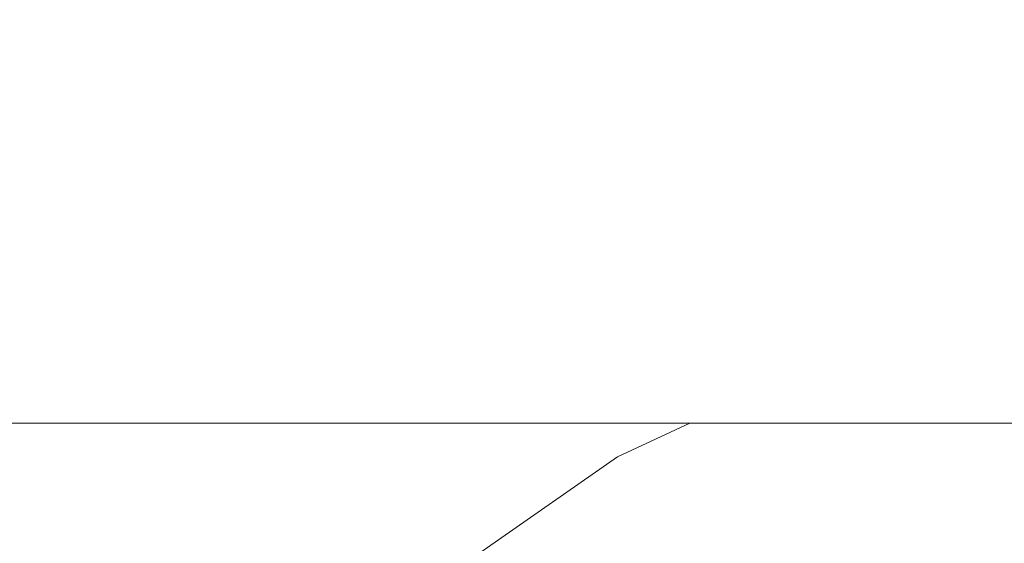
# Model space of a CAD drawing. Header units: millimetres. Extents: x -30280 to 309309, y -17460 to 4378.
# Tile 987 of 1056: x 284358 to 284386, y -13011 to -12996. Entities that reach past the tile are written whole.
import ezdxf

# ---------------------------------------------------------------- set-up
doc = ezdxf.new("R2010")
doc.units = ezdxf.units.MM
doc.header["$MEASUREMENT"] = 0
doc.linetypes.add('Wipeout_Contour', pattern=[1000, 0, -1000])
doc.layers.add('Nuevo_08_E_Envans secs', color=7, linetype='Continuous')
doc.layers.add('Nuevo_09_EI_Mobiliari general', color=7, linetype='Continuous')
doc.layers.add('Nuevo_09_EI_Mobiliari general_Pluma_Nº__1', color=7, linetype='Continuous', lineweight=5)

# ---------------------------------------------------------------- blocks, each defined once
blk = doc.blocks.new('Elem Sección_753_7', base_point=(301400.27, -13459.976))
at = {"color": 254, "linetype": 'Wipeout_Contour', "lineweight": 0, "ltscale": 2846579.463276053}
blk.add_wipeout([(284335.47, -13007.674), (284335.47, -13043.221), (284357.114, -13043.221), (284359.179, -13031.509), (284360.671, -13025.942), (284363.11, -13020.719), (284366.42, -13016.001), (284370.501, -13011.93), (284375.227, -13008.632), (284377.292, -13007.674)], dxfattribs=at).dxf.layer = 'Nuevo_09_EI_Mobiliari general'
at = {"color": 254, "linetype": 'Wipeout_Contour', "lineweight": 0, "ltscale": 1139429.407106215}
blk.add_wipeout([(284785.47, -13007.674), (284785.47, -12996.139), (284335.47, -12996.139), (284335.47, -13007.674)], dxfattribs=at).dxf.layer = 'Nuevo_09_EI_Mobiliari general'
at = {"color": 254, "linetype": 'Wipeout_Contour', "lineweight": 0, "ltscale": 1138681.438707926}
blk.add_wipeout([(284375.227, -13008.632), (284370.501, -13011.93), (284370.579, -13012.023), (284375.288, -13008.737)], dxfattribs=at).dxf.layer = 'Nuevo_09_EI_Mobiliari general'
at = {"color": 254, "linetype": 'Wipeout_Contour', "lineweight": 0, "ltscale": 1138694.918272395}
blk.add_wipeout([(284377.292, -13007.674), (284375.227, -13008.632), (284375.288, -13008.737), (284377.579, -13007.674)], dxfattribs=at).dxf.layer = 'Nuevo_09_EI_Mobiliari general'
at = {"color": 254, "linetype": 'Wipeout_Contour', "lineweight": 0, "ltscale": 1138682.017630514}
blk.add_wipeout([(284375.288, -13008.737), (284370.579, -13012.023), (284370.81, -13012.3), (284375.468, -13009.05)], dxfattribs=at).dxf.layer = 'Nuevo_09_EI_Mobiliari general'
at = {"color": 254, "linetype": 'Wipeout_Contour', "lineweight": 0, "ltscale": 1138696.430219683}
blk.add_wipeout([(284377.579, -13007.674), (284375.288, -13008.737), (284375.468, -13009.05), (284378.434, -13007.674)], dxfattribs=at).dxf.layer = 'Nuevo_09_EI_Mobiliari general'
at = {"color": 254, "linetype": 'Wipeout_Contour', "lineweight": 0, "ltscale": 1138683.164743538}
blk.add_wipeout([(284375.468, -13009.05), (284370.81, -13012.3), (284371.188, -13012.752), (284375.762, -13009.561)], dxfattribs=at).dxf.layer = 'Nuevo_09_EI_Mobiliari general'
at = {"color": 254, "linetype": 'Wipeout_Contour', "lineweight": 0, "ltscale": 1138699.223999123}
blk.add_wipeout([(284378.434, -13007.674), (284375.468, -13009.05), (284375.762, -13009.561), (284379.829, -13007.674)], dxfattribs=at).dxf.layer = 'Nuevo_09_EI_Mobiliari general'
at = {"color": 254, "linetype": 'Wipeout_Contour', "lineweight": 0, "ltscale": 1138684.845028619}
blk.add_wipeout([(284375.762, -13009.561), (284371.188, -13012.752), (284371.702, -13013.366), (284376.16, -13010.254)], dxfattribs=at).dxf.layer = 'Nuevo_09_EI_Mobiliari general'
at = {"color": 254, "linetype": 'Wipeout_Contour', "lineweight": 0, "ltscale": 1423380.370854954}
blk.add_wipeout([(284379.829, -13007.674), (284375.762, -13009.561), (284376.16, -13010.254), (284381.092, -13007.966), (284380.986, -13007.674)], dxfattribs=at).dxf.layer = 'Nuevo_09_EI_Mobiliari general'
at = {"color": 254, "linetype": 'Wipeout_Contour', "lineweight": 0, "ltscale": 854036.668335}
blk.add_wipeout([(284380.986, -13007.674), (284381.092, -13007.966), (284382.192, -13007.674)], dxfattribs=at).dxf.layer = 'Nuevo_09_EI_Mobiliari general'
at = {"color": 254, "linetype": 'Wipeout_Contour', "lineweight": 0, "ltscale": 1138687.007286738}
blk.add_wipeout([(284376.16, -13010.254), (284371.702, -13013.366), (284372.335, -13014.122), (284376.652, -13011.109)], dxfattribs=at).dxf.layer = 'Nuevo_09_EI_Mobiliari general'
at = {"layer": 'Nuevo_09_EI_Mobiliari general_Pluma_Nº__1', "color": 7, "linetype": 'Continuous', "lineweight": 5}
blk.add_line((284370.501, -13011.93), (284375.227, -13008.632), dxfattribs=at)
at = {"color": 254, "linetype": 'Wipeout_Contour', "lineweight": 0, "ltscale": 1138704.984240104}
blk.add_wipeout([(284381.092, -13007.966), (284376.16, -13010.254), (284376.652, -13011.109), (284381.427, -13008.893)], dxfattribs=at).dxf.layer = 'Nuevo_09_EI_Mobiliari general'
at = {"layer": 'Nuevo_09_EI_Mobiliari general_Pluma_Nº__1', "color": 7, "linetype": 'Continuous', "lineweight": 5}
blk.add_line((284375.227, -13008.632), (284377.292, -13007.674), dxfattribs=at)
at = {"color": 254, "linetype": 'Wipeout_Contour', "lineweight": 0, "ltscale": 1138720.795585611}
blk.add_wipeout([(284382.192, -13007.674), (284381.092, -13007.966), (284381.427, -13008.893), (284386.02, -13007.674)], dxfattribs=at).dxf.layer = 'Nuevo_09_EI_Mobiliari general'
at = {"color": 254, "linetype": 'Wipeout_Contour', "lineweight": 0, "ltscale": 1138706.937640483}
blk.add_wipeout([(284376.652, -13011.109), (284377.221, -13012.099), (284381.816, -13009.967), (284381.427, -13008.893)], dxfattribs=at).dxf.layer = 'Nuevo_09_EI_Mobiliari general'
at = {"color": 254, "linetype": 'Wipeout_Contour', "lineweight": 0, "ltscale": 1423408.927305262}
blk.add_wipeout([(284381.427, -13008.893), (284381.816, -13009.967), (284386.711, -13008.668), (284386.539, -13007.674), (284386.02, -13007.674)], dxfattribs=at).dxf.layer = 'Nuevo_09_EI_Mobiliari general'
at = {"layer": 'Nuevo_09_EI_Mobiliari general_Pluma_Nº__1', "color": 7, "linetype": 'Continuous', "lineweight": 5}
blk.add_line((284785.47, -13007.674), (284335.47, -13007.674), dxfattribs=at)
at = {"color": 254, "linetype": 'Wipeout_Contour', "lineweight": 0, "ltscale": 1138709.147243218}
blk.add_wipeout([(284381.816, -13009.967), (284377.221, -13012.099), (284377.851, -13013.195), (284382.246, -13011.156)], dxfattribs=at).dxf.layer = 'Nuevo_09_EI_Mobiliari general'
at = {"color": 254, "linetype": 'Wipeout_Contour', "lineweight": 0, "ltscale": 1138727.385548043}
blk.add_wipeout([(284386.711, -13008.668), (284381.816, -13009.967), (284382.246, -13011.156), (284386.928, -13009.913)], dxfattribs=at).dxf.layer = 'Nuevo_09_EI_Mobiliari general'
at = {"color": 254, "linetype": 'Wipeout_Contour', "lineweight": 0, "ltscale": 1138728.944325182}
blk.add_wipeout([(284386.928, -13009.913), (284382.246, -13011.156), (284382.704, -13012.423), (284387.158, -13011.24)], dxfattribs=at).dxf.layer = 'Nuevo_09_EI_Mobiliari general'
blk = doc.blocks.new('Elem Sección_765_7', base_point=(301400.27, -13459.976))
at = {"color": 254, "linetype": 'Wipeout_Contour', "lineweight": 0, "ltscale": 24877759.46648961}
blk.add_wipeout([(283759.161, -13457.976), (284282.696, -13457.976), (284352.499, -13068.119), (284353.136, -13065.78), (284357.066, -13043.488), (284335.47, -13043.488), (284335.47, -12987.919), (284335.542, -12987.919), (284349.106, -12561.81), (284771.834, -12561.81), (284785.398, -12987.919), (284785.47, -12987.919), (284785.47, -13043.488), (284763.874, -13043.488), (284767.804, -13065.78), (284768.441, -13068.119), (284810.47, -13302.855), (284852.499, -13068.119), (284853.136, -13065.78), (284857.066, -13043.488), (284835.47, -13043.488), (284835.47, -12987.919), (284835.542, -12987.919), (284849.106, -12561.81), (285271.834, -12561.81), (285285.398, -12987.919), (285285.47, -12987.919), (285285.47, -13043.488), (285263.874, -13043.488), (285267.804, -13065.78), (285268.441, -13068.119), (285310.47, -13302.855), (285352.499, -13068.119), (285353.136, -13065.78), (285357.066, -13043.488), (285335.47, -13043.488), (285335.47, -12987.919), (285335.542, -12987.919), (285349.106, -12561.81), (285771.834, -12561.81), (285785.398, -12987.919), (285785.47, -12987.919), (285785.47, -13043.488), (285763.874, -13043.488), (285767.804, -13065.78), (285768.441, -13068.119), (285810.47, -13302.855), (285852.499, -13068.119), (285853.136, -13065.78), (285857.066, -13043.488), (285835.47, -13043.488), (285835.47, -12987.919), (285835.542, -12987.919), (285849.106, -12561.81), (286271.834, -12561.81), (286285.398, -12987.919), (286285.47, -12987.919), (286285.47, -13043.488), (286263.874, -13043.488), (286267.804, -13065.78), (286268.441, -13068.119), (286310.47, -13302.855), (286352.499, -13068.119), (286353.136, -13065.78), (286357.066, -13043.488), (286335.47, -13043.488), (286335.47, -12987.919), (286335.542, -12987.919), (286349.106, -12561.81), (286771.834, -12561.81), (286785.398, -12987.919), (286785.47, -12987.919), (286785.47, -13043.488), (286763.874, -13043.488), (286767.804, -13065.78), (286768.441, -13068.119), (286810.47, -13302.855), (286852.499, -13068.119), (286853.136, -13065.78), (286857.067, -13043.488), (286835.47, -13043.488), (286835.47, -12987.919), (286835.542, -12987.919), (286849.106, -12561.81), (287114.161, -12561.81), (287114.161, -11012.976), (283759.161, -11012.976)], dxfattribs=at).dxf.layer = 'Nuevo_08_E_Envans secs'

msp = doc.modelspace()

# ---------------------------------------------------------------- block references
at = {"layer": 'Nuevo_09_EI_Mobiliari general', "lineweight": 0}
msp.add_blockref('Elem Sección_753_7', (301400.27, -13459.976), dxfattribs=at)

# ---------------------------------------------------------------- next in the draw order: block references
at = {"layer": 'Nuevo_08_E_Envans secs', "lineweight": 0}
msp.add_blockref('Elem Sección_765_7', (301400.27, -13459.976), dxfattribs=at)

doc.saveas('drawing.dxf')
